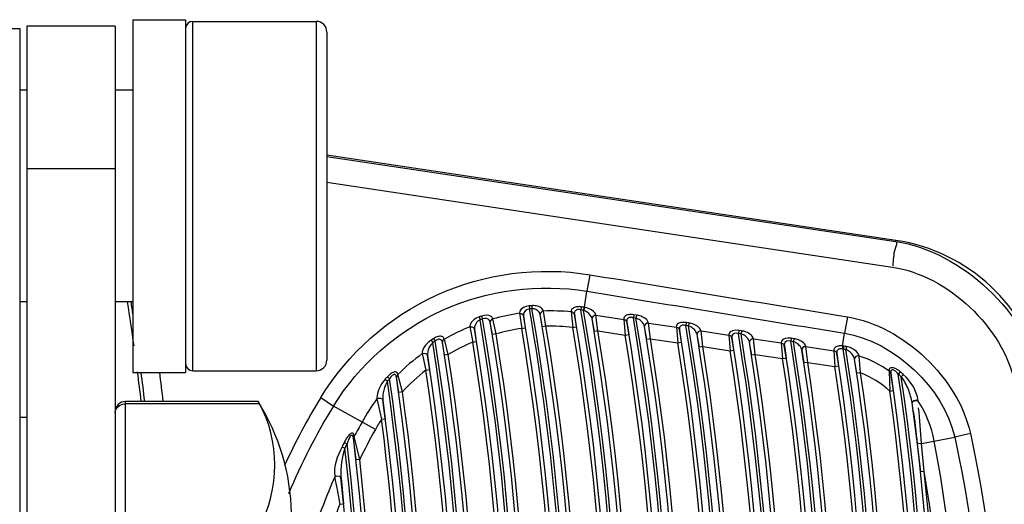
# Paper-space layout 'Sheet' of a CAD drawing. Header units: inches. Extents: x 0.2 to 10.8, y 0.2 to 8.3.
# Tile 467 of 545: x 10.0374 to 10.149, y 4.5103 to 4.5652. Entities that reach past the tile are written whole.
import ezdxf

# ---------------------------------------------------------------- set-up
doc = ezdxf.new("R2010")
doc.units = ezdxf.units.IN
doc.header["$MEASUREMENT"] = 0
doc.layers.get('0').update_dxf_attribs({"lineweight": 5})
doc.layers.add('02___PRT_ALL_AXES', color=7, linetype='Continuous')

psp = doc.layouts.new('Sheet')

# ---------------------------------------------------------------- linework, layer by layer
at = {"color": 0, "linetype": 'ByBlock', "lineweight": -3}
for p, q in [((10.05701664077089, 4.525411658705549), (10.05701664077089, 4.565011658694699)), ((10.07101664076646, 4.565011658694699), (10.07101664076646, 4.525411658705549)), ((9.189416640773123, 4.564211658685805), (10.03741664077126, 4.564211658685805)), ((10.03741664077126, 4.564211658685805), (10.03741664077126, 4.340211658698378)), ((10.07221664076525, 4.563811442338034), (10.07221664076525, 4.52661187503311)), ((10.13668292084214, 4.540181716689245), (10.07221664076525, 4.549851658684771)), ((10.07221668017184, 4.549703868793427), (10.13666485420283, 4.540061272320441)), ((10.07221668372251, 4.546794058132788), (10.13630191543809, 4.537159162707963)), ((10.13666485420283, 4.540061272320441), (10.13668292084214, 4.540181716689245)), ((10.10200471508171, 4.536295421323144), (10.10167798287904, 4.534421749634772)), ((10.10140470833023, 4.53259991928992), (10.10167798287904, 4.534421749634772)), ((10.09512861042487, 4.532754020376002), (10.09516326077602, 4.532409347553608)), ((10.0954175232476, 4.532781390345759), (10.0954482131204, 4.532436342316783)), ((10.09655270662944, 4.532101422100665), (10.09641138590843, 4.53194796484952)), ((10.0967548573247, 4.532195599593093), (10.09654704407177, 4.532125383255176)), ((10.09703543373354, 4.530447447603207), (10.09676054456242, 4.532171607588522)), ((10.09988915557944, 4.532110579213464), (10.10005653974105, 4.53207062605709)), ((10.0998919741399, 4.532086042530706), (10.10007216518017, 4.530327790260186)), ((10.10102645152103, 4.532655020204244), (10.10098025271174, 4.532311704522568)), ((10.10132768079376, 4.532612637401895), (10.1012773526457, 4.532269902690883)), ((10.10140470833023, 4.53259991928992), (10.10132768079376, 4.532612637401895)), ((10.10140470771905, 4.53259991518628), (10.10132945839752, 4.532253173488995)), ((10.08946102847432, 4.531514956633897), (10.08957337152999, 4.531187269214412)), ((10.08974002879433, 4.531608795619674), (10.08984854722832, 4.531279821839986)), ((10.09098511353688, 4.529512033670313), (10.0907294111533, 4.530877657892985)), ((10.09137960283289, 4.529576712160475), (10.09103018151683, 4.531277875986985)), ((10.09403763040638, 4.531920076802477), (10.09429235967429, 4.530206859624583)), ((10.09448261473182, 4.53164515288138), (10.09468667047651, 4.530272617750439)), ((10.09640575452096, 4.531971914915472), (10.09637361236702, 4.53178149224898)), ((10.09664114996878, 4.530381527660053), (10.09637922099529, 4.531757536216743)), ((10.10025440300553, 4.531809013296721), (10.10046644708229, 4.530393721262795)), ((10.10227091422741, 4.531476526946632), (10.10225257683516, 4.531321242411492)), ((10.10252844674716, 4.529856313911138), (10.10225836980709, 4.531295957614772)), ((10.10270381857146, 4.531705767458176), (10.10585725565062, 4.531232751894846)), ((10.10292285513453, 4.5299214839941), (10.10270381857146, 4.531705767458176)), ((10.10585725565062, 4.531232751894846), (10.10601628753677, 4.529457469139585)), ((10.10620001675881, 4.530956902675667), (10.106410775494, 4.529522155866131)), ((10.1069849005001, 4.531764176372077), (10.10693351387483, 4.531421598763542)), ((10.10723193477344, 4.531376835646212), (10.10693351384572, 4.531421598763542)), ((10.10728332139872, 4.531719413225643), (10.1069849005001, 4.531764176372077)), ((10.10728332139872, 4.531719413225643), (10.10723193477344, 4.531376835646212)), ((10.11293563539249, 4.530871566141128), (10.11288424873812, 4.530528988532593)), ((10.11323486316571, 4.530826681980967), (10.11293563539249, 4.530871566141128)), ((10.13118127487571, 4.531521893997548), (10.13085454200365, 4.529662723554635)), ((10.08841435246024, 4.53038408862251), (10.0887478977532, 4.528647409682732)), ((10.08893896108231, 4.530128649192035), (10.0891425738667, 4.528710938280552)), ((10.09429235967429, 4.530206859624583), (10.09468667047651, 4.530272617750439)), ((10.09703543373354, 4.530447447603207), (10.09664114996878, 4.530381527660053)), ((10.10007216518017, 4.530327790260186), (10.10046644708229, 4.530393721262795)), ((10.10292285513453, 4.5299214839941), (10.10252844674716, 4.529856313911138)), ((10.10292285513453, 4.5299214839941), (10.10601628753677, 4.529457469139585)), ((10.10822199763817, 4.530584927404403), (10.10820325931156, 4.530429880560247)), ((10.10847413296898, 4.528965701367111), (10.10820896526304, 4.530404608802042)), ((10.1086546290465, 4.530813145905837), (10.11180685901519, 4.530340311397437)), ((10.10886874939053, 4.529029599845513), (10.1086546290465, 4.530813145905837)), ((10.11180685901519, 4.530340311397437), (10.11196102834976, 4.52856575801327)), ((10.11214983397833, 4.530063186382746), (10.11235572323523, 4.528629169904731)), ((10.11318347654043, 4.530484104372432), (10.11288424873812, 4.530528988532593)), ((10.11323486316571, 4.530826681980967), (10.11318347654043, 4.530484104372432)), ((10.11460240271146, 4.529920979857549), (10.11775342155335, 4.529448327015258)), ((10.1148116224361, 4.528138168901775), (10.11460240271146, 4.529920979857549)), ((10.11888333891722, 4.529979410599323), (10.11883195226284, 4.529636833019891)), ((10.11918335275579, 4.529934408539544), (10.11888333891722, 4.529979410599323)), ((10.11918335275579, 4.529934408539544), (10.11913196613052, 4.529591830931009)), ((10.08401440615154, 4.528882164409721), (10.08420141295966, 4.528590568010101)), ((10.08428456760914, 4.52905302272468), (10.08446787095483, 4.5287590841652)), ((10.08552519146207, 4.528985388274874), (10.08539499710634, 4.528891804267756)), ((10.08595398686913, 4.527231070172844), (10.08552519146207, 4.528985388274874)), ((10.0887478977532, 4.528647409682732), (10.0891425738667, 4.528710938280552)), ((10.09137960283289, 4.529576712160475), (10.09098511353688, 4.529512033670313)), ((10.10601628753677, 4.529457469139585), (10.106410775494, 4.529522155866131)), ((10.10886874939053, 4.529029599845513), (10.10847413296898, 4.528965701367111)), ((10.10886874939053, 4.529029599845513), (10.11196102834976, 4.52856575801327)), ((10.11417004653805, 4.529693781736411), (10.11415090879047, 4.529538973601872)), ((10.11441680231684, 4.528075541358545), (10.11415652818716, 4.529513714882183)), ((10.11775342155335, 4.529448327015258), (10.11790274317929, 4.527674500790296)), ((10.11809660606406, 4.529169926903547), (10.11829764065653, 4.527736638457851)), ((10.11913196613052, 4.529591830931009), (10.11883195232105, 4.529636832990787)), ((10.12011507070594, 4.528803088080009), (10.12009553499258, 4.528648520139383)), ((10.12054160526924, 4.52905455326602), (10.12036332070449, 4.529029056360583)), ((10.12054714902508, 4.529029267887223), (10.12369695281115, 4.528556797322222)), ((10.12075148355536, 4.527247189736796), (10.12054714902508, 4.529029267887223)), ((10.12482802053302, 4.52908770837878), (10.12477663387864, 4.528745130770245)), ((10.12507741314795, 4.528700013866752), (10.12477663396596, 4.528745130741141)), ((10.12512879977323, 4.529042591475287), (10.12482802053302, 4.52908770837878)), ((10.12512879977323, 4.529042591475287), (10.12507741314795, 4.528700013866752)), ((10.13063698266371, 4.528212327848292), (10.13085454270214, 4.529662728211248)), ((10.08555896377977, 4.527169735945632), (10.08530148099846, 4.528620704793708)), ((10.11196102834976, 4.52856575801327), (10.11235572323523, 4.528629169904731)), ((10.1148116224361, 4.528138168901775), (10.11441680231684, 4.528075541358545)), ((10.1148116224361, 4.528138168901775), (10.11790274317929, 4.527674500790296)), ((10.11790274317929, 4.527674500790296), (10.11829764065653, 4.527736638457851)), ((10.12035646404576, 4.527185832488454), (10.12010106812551, 4.528623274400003)), ((10.12369695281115, 4.528556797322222), (10.12384144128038, 4.526783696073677)), ((10.12404034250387, 4.528277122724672), (10.12423653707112, 4.526844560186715)), ((10.12629312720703, 4.526296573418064), (10.12604259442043, 4.527733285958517)), ((10.12648887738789, 4.528138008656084), (10.12631082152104, 4.528112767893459)), ((10.12648887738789, 4.528138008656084), (10.12963746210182, 4.527665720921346)), ((10.1266883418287, 4.526356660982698), (10.12648887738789, 4.528138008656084)), ((10.12963746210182, 4.527665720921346), (10.12977713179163, 4.525893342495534)), ((10.1306369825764, 4.528212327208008), (10.13062794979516, 4.527876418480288)), ((10.13071841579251, 4.52785316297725), (10.13062794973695, 4.527876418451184)), ((10.13077334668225, 4.528195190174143), (10.13063698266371, 4.528212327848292)), ((10.13077334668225, 4.528195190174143), (10.13071841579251, 4.52785316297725)), ((10.13108410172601, 4.528141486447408), (10.1310210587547, 4.527800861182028)), ((10.08301835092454, 4.527353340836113), (10.08343739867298, 4.525491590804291)), ((10.08361970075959, 4.527136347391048), (10.08383277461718, 4.525550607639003)), ((10.08595398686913, 4.527231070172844), (10.08555896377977, 4.527169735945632)), ((10.12075148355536, 4.527247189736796), (10.12035646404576, 4.527185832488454)), ((10.12075148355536, 4.527247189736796), (10.12384144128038, 4.526783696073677)), ((10.12384144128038, 4.526783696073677), (10.12423653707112, 4.526844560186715)), ((10.12998105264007, 4.527384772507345), (10.1301724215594, 4.52595293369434)), ((10.13226994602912, 4.525116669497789), (10.13200632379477, 4.526679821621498)), ((10.13266541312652, 4.525175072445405), (10.13250716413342, 4.527070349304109)), ((10.08343739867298, 4.525491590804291), (10.08383277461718, 4.525550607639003)), ((10.1266883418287, 4.526356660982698), (10.12629312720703, 4.526296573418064)), ((10.1266883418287, 4.526356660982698), (10.12977713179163, 4.525893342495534)), ((10.12977713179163, 4.525893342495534), (10.1301724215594, 4.52595293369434)), ((10.13592257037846, 4.525397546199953), (10.13611863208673, 4.525172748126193)), ((10.13592628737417, 4.525365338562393), (10.13598381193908, 4.523100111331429)), ((10.07880832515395, 4.524443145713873), (10.07906669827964, 4.524212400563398)), ((10.07906852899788, 4.524730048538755), (10.07932333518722, 4.524495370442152)), ((10.08025801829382, 4.524969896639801), (10.08010768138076, 4.524667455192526)), ((10.08038125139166, 4.52295015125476), (10.08010768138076, 4.524667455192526)), ((10.08077716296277, 4.523005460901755), (10.08025801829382, 4.524969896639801)), ((10.13266541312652, 4.525175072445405), (10.13226994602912, 4.525116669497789)), ((10.13612187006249, 4.525140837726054), (10.13637968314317, 4.52315570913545)), ((10.13717197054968, 4.525281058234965), (10.13695000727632, 4.525015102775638)), ((10.13752144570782, 4.524978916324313), (10.13729035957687, 4.524720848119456)), ((10.13598381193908, 4.523100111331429), (10.13637968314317, 4.52315570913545)), ((10.07151532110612, 4.522361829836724), (10.07295783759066, 4.521399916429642)), ((10.07788503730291, 4.522210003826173), (10.07841168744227, 4.519921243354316)), ((10.07855979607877, 4.522058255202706), (10.07880817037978, 4.519972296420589)), ((10.08077716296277, 4.523005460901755), (10.08038125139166, 4.52295015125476)), ((10.13920964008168, 4.52195485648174), (10.13919940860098, 4.522014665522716)), ((10.06441498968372, 4.521924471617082), (10.04941664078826, 4.521924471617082)), ((10.04941664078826, 4.462498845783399), (10.04941664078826, 4.521924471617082)), ((10.06457116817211, 4.521656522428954), (10.04941664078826, 4.521656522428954)), ((10.06441498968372, 4.521924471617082), (10.06457116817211, 4.521656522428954)), ((10.07770926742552, 4.518747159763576), (10.07295783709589, 4.52139991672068)), ((10.13852317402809, 4.521712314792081), (10.1385137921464, 4.521770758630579)), ((10.03821664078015, 4.520115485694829), (10.03741664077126, 4.520115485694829)), ((10.07841168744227, 4.519921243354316), (10.07880817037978, 4.519972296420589)), ((10.07531259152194, 4.518010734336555), (10.07522230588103, 4.51780150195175)), ((10.07554068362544, 4.515318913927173), (10.0752285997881, 4.517761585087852)), ((10.07593796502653, 4.515363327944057), (10.07531882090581, 4.517970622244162)), ((10.13958369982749, 4.517159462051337), (10.14334011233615, 4.517870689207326)), ((10.14511172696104, 4.51829837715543), (10.14334011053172, 4.517870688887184)), ((10.07394093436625, 4.516796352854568), (10.07425120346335, 4.516642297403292)), ((10.07418806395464, 4.517289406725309), (10.07449716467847, 4.517133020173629)), ((10.13958370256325, 4.517159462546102), (10.13913498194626, 4.517102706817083)), ((10.13949244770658, 4.513930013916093), (10.13913498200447, 4.517102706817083)), ((10.13988994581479, 4.513972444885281), (10.13958369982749, 4.517159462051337)), ((10.07593796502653, 4.515363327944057), (10.07554068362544, 4.515318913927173)), ((10.07381746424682, 4.513268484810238), (10.07408311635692, 4.51029994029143)), ((10.13988994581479, 4.513972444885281), (10.13949244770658, 4.513930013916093)), ((10.07368509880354, 4.510262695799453), (10.07408311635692, 4.51029994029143))]:
    psp.add_line(p, q, dxfattribs=at)
for points in [[(10.09512861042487, 4.532754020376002), (10.09479483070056, 4.532690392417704), (10.09449073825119, 4.532569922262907), (10.09423997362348, 4.532395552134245), (10.09407675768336, 4.532178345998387), (10.09403499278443, 4.531944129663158)], [(10.09516326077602, 4.532409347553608), (10.09494459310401, 4.532365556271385), (10.09474871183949, 4.53226390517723), (10.09459126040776, 4.532105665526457), (10.09449460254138, 4.531899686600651), (10.09447995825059, 4.531669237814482)], [(10.09675485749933, 4.532195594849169), (10.09669854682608, 4.532329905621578), (10.09660762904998, 4.532444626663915), (10.09649323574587, 4.532540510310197), (10.09636350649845, 4.532618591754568), (10.09622454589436, 4.532680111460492), (10.0960808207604, 4.532726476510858), (10.09593649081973, 4.532758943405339), (10.09579586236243, 4.532778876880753), (10.09566224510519, 4.532788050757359), (10.09553654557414, 4.532788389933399), (10.0954175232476, 4.532781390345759)], [(10.09637360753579, 4.531781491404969), (10.09632854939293, 4.531917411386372), (10.09626148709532, 4.532035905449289), (10.09617979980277, 4.532137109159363), (10.09608884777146, 4.532221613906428), (10.09599264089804, 4.532290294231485), (10.09589409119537, 4.532344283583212), (10.09579590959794, 4.53238458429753), (10.09570089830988, 4.532412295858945), (10.09561117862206, 4.53242897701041), (10.09552725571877, 4.532436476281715), (10.0954482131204, 4.532436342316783)], [(10.10102645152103, 4.532655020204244), (10.10089905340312, 4.532668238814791), (10.10078154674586, 4.532673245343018), (10.10067096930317, 4.532671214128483), (10.10056427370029, 4.532662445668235), (10.10045925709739, 4.532646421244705), (10.10035492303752, 4.532621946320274), (10.10025160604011, 4.532587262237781), (10.10015214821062, 4.532540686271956), (10.10006134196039, 4.532481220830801), (10.0999844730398, 4.532408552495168), (10.09992650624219, 4.532322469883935), (10.09989278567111, 4.532223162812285), (10.09988915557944, 4.532110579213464)], [(10.10005932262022, 4.532046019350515), (10.1001884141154, 4.531947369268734), (10.10025440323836, 4.531809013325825)], [(10.10098025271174, 4.532311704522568), (10.10089451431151, 4.532331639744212), (10.10081583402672, 4.532342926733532), (10.10074216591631, 4.532346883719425), (10.10067145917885, 4.532343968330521), (10.10060227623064, 4.53233378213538), (10.10053402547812, 4.532315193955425), (10.10046702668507, 4.532286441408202), (10.10040326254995, 4.532245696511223), (10.10034598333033, 4.532191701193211), (10.10029873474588, 4.532123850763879), (10.10026483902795, 4.53204165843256), (10.10024784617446, 4.531945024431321), (10.10025164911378, 4.531833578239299)], [(10.10225257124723, 4.531321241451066), (10.10218355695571, 4.531518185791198), (10.10205622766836, 4.531723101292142), (10.10189020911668, 4.531906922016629), (10.10170604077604, 4.532057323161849), (10.10151604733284, 4.532172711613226), (10.10132945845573, 4.532253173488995)], [(10.10269801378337, 4.531731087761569), (10.10261175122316, 4.531925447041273), (10.10243953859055, 4.532123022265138), (10.10220824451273, 4.532295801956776), (10.10194735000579, 4.532432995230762), (10.1016749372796, 4.532534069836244), (10.10140470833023, 4.53259991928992)], [(10.08946102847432, 4.531514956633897), (10.08914230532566, 4.531374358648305), (10.08884677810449, 4.531176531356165), (10.08860389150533, 4.530931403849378), (10.08844938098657, 4.530662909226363), (10.08841176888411, 4.530409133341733)], [(10.08957337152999, 4.531187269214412), (10.08936921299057, 4.531067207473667), (10.08918337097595, 4.530889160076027), (10.0890350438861, 4.530660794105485), (10.08894703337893, 4.530403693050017), (10.08893627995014, 4.530153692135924)], [(10.09102472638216, 4.531301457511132), (10.09090689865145, 4.531504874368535), (10.09068440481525, 4.531639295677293), (10.09039765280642, 4.531698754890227), (10.09007780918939, 4.531687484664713), (10.08974002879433, 4.531608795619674)], [(10.09072394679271, 4.530901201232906), (10.09063357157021, 4.53110919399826), (10.09047733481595, 4.531254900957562), (10.09028247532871, 4.531330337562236), (10.09006961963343, 4.531337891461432), (10.08984854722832, 4.531279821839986)], [(10.09102472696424, 4.531301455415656), (10.09085468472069, 4.531214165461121), (10.09074598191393, 4.531069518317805), (10.09072393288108, 4.5309011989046)], [(10.09403763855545, 4.531920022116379), (10.0942379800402, 4.531903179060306), (10.09440012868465, 4.531803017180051), (10.09448261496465, 4.531645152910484)], [(10.10270381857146, 4.531705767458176), (10.10252487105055, 4.53167953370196), (10.10237206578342, 4.531588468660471), (10.10227671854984, 4.531451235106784)], [(10.1069849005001, 4.531764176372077), (10.10684789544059, 4.531780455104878), (10.10672174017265, 4.531787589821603), (10.10660288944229, 4.531786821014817), (10.10648793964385, 4.531778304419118), (10.10637477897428, 4.531761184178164), (10.10626275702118, 4.531733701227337), (10.10615369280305, 4.531693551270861), (10.10605241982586, 4.531638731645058), (10.10596539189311, 4.531568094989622), (10.10589905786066, 4.531481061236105), (10.10585989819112, 4.531377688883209), (10.1058545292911, 4.531257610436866)], [(10.10585724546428, 4.53123268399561), (10.10601651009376, 4.531188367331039), (10.10613802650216, 4.5310905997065), (10.10620001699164, 4.530956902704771)], [(10.10693351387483, 4.531421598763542), (10.10683998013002, 4.531445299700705), (10.10675428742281, 4.531459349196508), (10.10667397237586, 4.531465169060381), (10.1065967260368, 4.531463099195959), (10.10652116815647, 4.531452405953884), (10.10644695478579, 4.531431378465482), (10.10637543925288, 4.531397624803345), (10.10631000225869, 4.531348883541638), (10.10625507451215, 4.531283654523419), (10.1062150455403, 4.531200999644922), (10.10619428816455, 4.531100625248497), (10.106197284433, 4.530981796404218)], [(10.10820325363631, 4.53042987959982), (10.10815312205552, 4.53058669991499), (10.10807892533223, 4.530728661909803), (10.1079915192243, 4.530853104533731), (10.10789629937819, 4.530962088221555), (10.10779686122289, 4.53105692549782), (10.10769588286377, 4.531138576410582), (10.10759563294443, 4.531207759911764), (10.10749814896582, 4.531265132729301), (10.10740491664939, 4.531311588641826), (10.10731637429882, 4.531348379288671), (10.10723193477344, 4.531376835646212)], [(10.10864891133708, 4.530838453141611), (10.10858712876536, 4.530993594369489), (10.10848840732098, 4.531131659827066), (10.10836867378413, 4.531250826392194), (10.10823610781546, 4.531353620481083), (10.10809614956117, 4.5314416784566), (10.10795284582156, 4.531516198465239), (10.10780961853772, 4.531578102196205), (10.10766954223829, 4.53162822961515), (10.10753488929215, 4.531667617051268), (10.10740640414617, 4.531697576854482), (10.10728332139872, 4.531719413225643)], [(10.11293563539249, 4.530871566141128), (10.11279864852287, 4.530887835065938), (10.11267252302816, 4.5308949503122), (10.11255370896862, 4.530894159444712), (10.11243879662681, 4.530885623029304), (10.11232566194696, 4.530868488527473), (10.11221364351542, 4.530840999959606), (10.1121045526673, 4.530800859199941), (10.11200320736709, 4.530746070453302), (10.11191603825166, 4.530675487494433), (10.11184947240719, 4.530588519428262), (10.11180998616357, 4.530485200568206), (10.11180421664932, 4.530365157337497)], [(10.08841437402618, 4.530384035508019), (10.08864305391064, 4.530398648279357), (10.08883941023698, 4.530303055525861), (10.08893896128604, 4.530128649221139)], [(10.1086546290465, 4.530813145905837), (10.10847590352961, 4.530787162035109), (10.10832319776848, 4.530696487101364), (10.10822771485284, 4.530559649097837)], [(10.11180684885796, 4.530340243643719), (10.11196644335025, 4.530295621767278), (10.11208806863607, 4.530197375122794), (10.11214983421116, 4.530063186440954)], [(10.11288424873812, 4.530528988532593), (10.11279079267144, 4.530552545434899), (10.11270517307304, 4.530566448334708), (10.11262492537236, 4.53057212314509), (10.11254773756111, 4.530569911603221), (10.11247222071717, 4.530559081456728), (10.11239802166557, 4.53053792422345), (10.11232648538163, 4.530504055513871), (10.11226097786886, 4.530455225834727), (10.11220591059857, 4.530389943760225), (10.11216565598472, 4.530307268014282), (10.11214458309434, 4.530206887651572), (10.11214718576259, 4.530088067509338)], [(10.11415090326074, 4.529538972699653), (10.11410142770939, 4.529695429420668), (10.11402796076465, 4.529836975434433), (10.11394110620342, 4.529961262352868), (10.11384632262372, 4.530070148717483), (10.113747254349, 4.530164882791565), (10.11364657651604, 4.530246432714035), (10.1135465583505, 4.530315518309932), (10.11344925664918, 4.530372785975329), (10.11335618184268, 4.530419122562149), (10.11326778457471, 4.530455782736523), (10.11318347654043, 4.530484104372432)], [(10.11459677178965, 4.529946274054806), (10.11453567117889, 4.530101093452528), (10.11443774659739, 4.530238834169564), (10.1143185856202, 4.530357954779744), (10.11418644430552, 4.530460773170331), (10.11404683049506, 4.530548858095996), (10.11390378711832, 4.530623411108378), (10.11376073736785, 4.530685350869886), (10.11362078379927, 4.530735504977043), (10.11348623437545, 4.530774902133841), (10.11335785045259, 4.53080485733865), (10.11323486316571, 4.530826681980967)], [(10.11460240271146, 4.529920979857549), (10.11442389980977, 4.529895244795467), (10.11427129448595, 4.529804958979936), (10.11417567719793, 4.529668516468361)], [(10.11888333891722, 4.529979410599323), (10.11849671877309, 4.530001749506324), (10.11817027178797, 4.529951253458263), (10.11791790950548, 4.529830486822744), (10.11777712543, 4.52965667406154), (10.1177508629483, 4.529473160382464)], [(10.12054160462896, 4.529054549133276), (10.12048118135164, 4.529209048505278), (10.12038404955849, 4.529346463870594), (10.12026545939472, 4.52946553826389), (10.12013374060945, 4.529568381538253), (10.11999446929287, 4.529656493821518), (10.11985168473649, 4.529731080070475), (10.11970881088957, 4.529793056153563), (10.1195689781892, 4.52984323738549), (10.11943453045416, 4.529882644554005), (10.1193062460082, 4.529912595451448), (10.11918335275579, 4.529934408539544)], [(10.08401440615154, 4.528882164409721), (10.08367843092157, 4.528622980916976), (10.08339474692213, 4.528318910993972), (10.08319872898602, 4.528029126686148), (10.0830802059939, 4.527775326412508), (10.08302283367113, 4.527559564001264), (10.08301565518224, 4.527381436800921)], [(10.08551983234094, 4.529010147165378), (10.08548392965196, 4.529109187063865), (10.08542769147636, 4.529186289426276), (10.08535584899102, 4.529243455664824), (10.08527291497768, 4.529282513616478), (10.08518404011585, 4.529305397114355), (10.08509297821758, 4.529314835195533), (10.0850006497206, 4.529313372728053), (10.08490592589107, 4.529302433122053), (10.0848057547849, 4.529281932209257), (10.08469564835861, 4.529249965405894), (10.08457102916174, 4.529202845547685), (10.08443148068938, 4.529137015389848), (10.08428456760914, 4.52905302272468)], [(10.08529603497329, 4.528645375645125), (10.08526650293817, 4.52874520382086), (10.08522460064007, 4.528824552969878), (10.08517337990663, 4.52888512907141), (10.08511575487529, 4.528928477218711), (10.08505505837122, 4.528956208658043), (10.08499365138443, 4.528970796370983), (10.08493200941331, 4.528974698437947), (10.08486929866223, 4.528969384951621), (10.08480348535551, 4.52895494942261), (10.08473167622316, 4.528929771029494), (10.08465100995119, 4.528890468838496), (10.08456139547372, 4.528833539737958), (10.08446787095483, 4.5287590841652)], [(10.08538958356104, 4.528916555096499), (10.08531050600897, 4.528787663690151), (10.08529603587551, 4.528645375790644)], [(10.11775341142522, 4.52944825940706), (10.11791333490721, 4.529403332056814), (10.11803506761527, 4.52930460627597), (10.11809660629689, 4.529169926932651)], [(10.11883195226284, 4.529636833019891), (10.11856973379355, 4.529679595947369), (10.1183519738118, 4.529647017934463), (10.11818787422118, 4.529540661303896), (10.11810202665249, 4.529375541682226), (10.11809404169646, 4.529194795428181)], [(10.12009552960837, 4.528648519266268), (10.12004670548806, 4.528804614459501), (10.11997396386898, 4.528945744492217), (10.11988765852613, 4.52906987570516), (10.11979330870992, 4.529178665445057), (10.11969460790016, 4.529273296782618), (10.11959422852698, 4.529354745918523), (10.11949444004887, 4.529423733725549), (10.11939731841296, 4.529480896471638), (10.11930439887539, 4.529527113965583), (10.11921614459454, 4.529563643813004), (10.11913196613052, 4.529591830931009)], [(10.12036886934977, 4.529003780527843), (10.12021636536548, 4.528913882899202), (10.12012061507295, 4.528777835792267)], [(10.12482802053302, 4.52908770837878), (10.12444279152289, 4.529110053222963), (10.12411697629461, 4.529060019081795), (10.12386420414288, 4.528939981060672), (10.12372179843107, 4.528766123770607), (10.12369447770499, 4.528581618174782)], [(10.12477663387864, 4.528745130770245), (10.12451550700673, 4.528787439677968), (10.12429821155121, 4.528754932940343), (10.12413376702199, 4.528649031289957), (10.12404668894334, 4.528483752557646), (10.12403786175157, 4.528301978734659)], [(10.12603714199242, 4.527758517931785), (10.12598896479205, 4.527914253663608), (10.12591694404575, 4.52805496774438), (10.12583118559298, 4.528178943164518), (10.12573726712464, 4.52828763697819), (10.12563893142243, 4.52838216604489), (10.12553884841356, 4.52846351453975), (10.12543928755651, 4.528532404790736), (10.1253423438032, 4.528589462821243), (10.12524957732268, 4.528635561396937), (10.12516146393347, 4.528671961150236), (10.12507741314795, 4.528700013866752)], [(10.12648341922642, 4.528163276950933), (10.12642366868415, 4.528317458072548), (10.1263273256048, 4.528454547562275), (10.12620930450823, 4.52857357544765), (10.1260780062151, 4.528676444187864), (10.12593907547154, 4.528764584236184), (10.12579654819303, 4.528839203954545), (10.12565384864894, 4.528901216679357), (10.12551413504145, 4.5289514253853), (10.12537978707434, 4.528990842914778), (10.12525160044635, 4.529020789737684), (10.12512879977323, 4.529042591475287)], [(10.08420141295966, 4.528590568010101), (10.08399137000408, 4.528354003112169), (10.0838185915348, 4.528069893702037), (10.08370354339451, 4.52779460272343), (10.083638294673, 4.527550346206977), (10.08361182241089, 4.527340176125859), (10.08361683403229, 4.5271643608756)], [(10.12369694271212, 4.528556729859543), (10.12385719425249, 4.528511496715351), (10.1239790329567, 4.528412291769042), (10.1240403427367, 4.52827712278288)], [(10.1263053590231, 4.52813803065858), (10.12615295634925, 4.528048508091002), (10.12605707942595, 4.527912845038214), (10.12603714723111, 4.527758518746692)], [(10.13063698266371, 4.528212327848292), (10.13052066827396, 4.528219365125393), (10.1304107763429, 4.528219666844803), (10.13030452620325, 4.528213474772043), (10.13020005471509, 4.528200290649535), (10.13009658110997, 4.528178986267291), (10.12999452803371, 4.528147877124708), (10.12989657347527, 4.528105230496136), (10.12980716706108, 4.52804978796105), (10.12973133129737, 4.527980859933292), (10.12967396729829, 4.527898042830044), (10.12964012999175, 4.527801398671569), (10.12963507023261, 4.527690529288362)], [(10.12963745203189, 4.527665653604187), (10.12979803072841, 4.527620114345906), (10.1299199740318, 4.527520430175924), (10.1299810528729, 4.527384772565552)], [(10.13062794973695, 4.527876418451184), (10.1305491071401, 4.527889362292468), (10.13047494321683, 4.527895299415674), (10.13040356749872, 4.527894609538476), (10.13033375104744, 4.527886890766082), (10.13026503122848, 4.527871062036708), (10.130197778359, 4.527845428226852), (10.13013387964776, 4.527808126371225), (10.13007639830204, 4.527757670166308), (10.13002876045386, 4.527693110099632), (10.12999429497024, 4.527613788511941), (10.12997640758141, 4.527519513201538), (10.12997865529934, 4.527409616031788)], [(10.13200067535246, 4.526706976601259), (10.13194783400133, 4.52688573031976), (10.13187155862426, 4.527047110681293), (10.13178230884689, 4.527190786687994), (10.13168605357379, 4.527317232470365), (10.13158668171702, 4.527427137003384), (10.13148620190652, 4.527521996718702), (10.13138632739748, 4.527602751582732), (10.13128890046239, 4.527669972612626), (10.13119539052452, 4.52772449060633), (10.13110628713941, 4.527767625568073), (10.1310210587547, 4.527800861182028)], [(10.13250114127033, 4.527097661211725), (10.13243277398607, 4.527275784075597), (10.13232758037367, 4.527434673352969), (10.13220147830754, 4.527574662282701), (10.13206357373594, 4.527696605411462), (10.13191981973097, 4.527801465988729), (10.13177335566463, 4.527890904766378), (10.13162684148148, 4.527965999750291), (10.13148311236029, 4.52802746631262), (10.13134445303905, 4.528076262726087), (10.13121168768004, 4.52811377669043), (10.13108410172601, 4.528141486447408)], [(10.0830183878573, 4.527353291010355), (10.08320420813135, 4.527406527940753), (10.08339487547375, 4.527381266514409), (10.08354524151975, 4.527283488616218), (10.08361970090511, 4.527136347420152)], [(10.13250114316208, 4.527097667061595), (10.13230959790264, 4.527089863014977), (10.1321380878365, 4.527007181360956), (10.13202647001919, 4.526868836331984), (10.13200068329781, 4.52670697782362)], [(10.13717197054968, 4.525281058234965), (10.13704254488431, 4.525383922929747), (10.13691892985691, 4.525472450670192), (10.13680169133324, 4.525547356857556), (10.13669253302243, 4.52560873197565), (10.13659270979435, 4.525657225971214), (10.13650134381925, 4.525694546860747), (10.13641487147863, 4.525722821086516), (10.13632965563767, 4.525742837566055), (10.13624460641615, 4.525753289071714), (10.13616202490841, 4.525751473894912), (10.13608547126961, 4.525734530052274), (10.13601910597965, 4.525700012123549), (10.13596744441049, 4.525646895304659), (10.13593391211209, 4.525576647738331), (10.13591935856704, 4.525492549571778), (10.13592257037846, 4.525397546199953)], [(10.13695000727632, 4.525015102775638), (10.13686024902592, 4.525120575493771), (10.13677490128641, 4.525211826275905), (10.13669431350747, 4.5252895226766), (10.13661961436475, 4.525353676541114), (10.13655161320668, 4.52540486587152), (10.13648966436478, 4.525444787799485), (10.13643132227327, 4.525475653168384), (10.13637414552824, 4.525498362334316), (10.13631746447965, 4.525511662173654), (10.13626291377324, 4.525512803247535), (10.13621296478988, 4.52549883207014), (10.13617046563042, 4.525467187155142), (10.13613843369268, 4.525416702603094), (10.13611906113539, 4.525348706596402), (10.13611276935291, 4.525266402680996), (10.13611863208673, 4.525172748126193)], [(10.07880832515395, 4.524443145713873), (10.07862938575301, 4.524225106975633), (10.07845550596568, 4.523975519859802), (10.07828968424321, 4.523693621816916), (10.07814070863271, 4.523387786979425), (10.07802410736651, 4.523089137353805), (10.0779457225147, 4.522825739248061), (10.07789950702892, 4.522600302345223), (10.07787936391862, 4.522407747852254), (10.07788182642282, 4.522246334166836)], [(10.07906669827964, 4.524212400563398), (10.07895801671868, 4.524006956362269), (10.07885427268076, 4.523770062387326), (10.07875749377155, 4.523500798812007), (10.07867311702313, 4.523206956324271), (10.07860996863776, 4.522918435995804), (10.07857057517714, 4.522662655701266), (10.07855078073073, 4.522442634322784), (10.07854677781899, 4.522253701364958), (10.07855634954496, 4.522094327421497)], [(10.08025253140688, 4.524998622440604), (10.08023027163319, 4.525078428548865), (10.08019808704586, 4.52514288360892), (10.08015759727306, 4.525192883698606), (10.08011115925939, 4.525229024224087), (10.08006107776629, 4.525252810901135), (10.08000764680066, 4.52526644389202), (10.07994878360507, 4.525271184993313), (10.07988181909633, 4.525266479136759), (10.07980545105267, 4.525250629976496), (10.07971944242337, 4.525221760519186), (10.07962421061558, 4.525178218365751), (10.07952072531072, 4.525118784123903), (10.07941061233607, 4.525042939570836), (10.0792964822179, 4.524951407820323), (10.07918151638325, 4.524846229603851), (10.07906852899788, 4.524730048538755)], [(10.08010203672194, 4.524695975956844), (10.08008299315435, 4.524775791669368), (10.08005810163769, 4.52484102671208), (10.08002839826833, 4.524892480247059), (10.07999542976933, 4.524930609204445), (10.07996066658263, 4.524956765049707), (10.07992419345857, 4.524973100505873), (10.07988454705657, 4.52498097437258), (10.07983996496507, 4.524979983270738), (10.0797896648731, 4.524968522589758), (10.07973358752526, 4.524944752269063), (10.07967209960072, 4.524907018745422), (10.07960591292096, 4.524854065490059), (10.07953614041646, 4.524785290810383), (10.07946448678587, 4.524701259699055), (10.07939297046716, 4.524603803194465), (10.07932333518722, 4.524495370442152)], [(10.07788508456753, 4.522209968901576), (10.07807733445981, 4.522296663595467), (10.07829546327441, 4.522295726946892), (10.07847412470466, 4.522207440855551), (10.07855979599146, 4.522058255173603)], [(10.13903857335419, 4.522058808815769), (10.13884775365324, 4.522048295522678), (10.13867144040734, 4.521985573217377), (10.13855074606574, 4.521885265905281), (10.13851381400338, 4.521770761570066)], [(10.13920964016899, 4.521954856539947), (10.13904894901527, 4.521998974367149), (10.1388579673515, 4.521988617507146), (10.13868132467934, 4.521926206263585)], [(10.04821664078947, 4.5206172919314), (10.04827537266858, 4.52093843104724), (10.04844581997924, 4.521228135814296), (10.04871129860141, 4.521458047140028), (10.04904582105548, 4.521605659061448), (10.04941664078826, 4.521656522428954)], [(10.07531259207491, 4.518010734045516), (10.07529686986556, 4.518089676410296), (10.07527682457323, 4.518155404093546), (10.07525296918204, 4.518209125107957), (10.07522425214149, 4.518253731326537), (10.07518792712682, 4.518290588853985), (10.07514120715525, 4.518316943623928), (10.07508230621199, 4.51832730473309), (10.07501056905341, 4.518315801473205), (10.07492699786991, 4.518277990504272), (10.07483594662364, 4.518213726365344), (10.07474485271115, 4.51812977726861), (10.07465691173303, 4.518032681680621), (10.0745682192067, 4.517920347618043), (10.07447577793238, 4.517788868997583), (10.07438073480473, 4.517638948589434), (10.07428466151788, 4.517472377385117), (10.07418806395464, 4.517289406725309)], [(10.07522230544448, 4.517801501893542), (10.07520854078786, 4.517880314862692), (10.07519240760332, 4.517946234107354), (10.07517420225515, 4.518000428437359), (10.07515310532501, 4.518045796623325), (10.07512722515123, 4.518083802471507), (10.07509480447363, 4.518111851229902), (10.07505487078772, 4.518124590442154), (10.07500721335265, 4.518116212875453), (10.07495267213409, 4.518082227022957), (10.07489421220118, 4.518022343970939), (10.07483656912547, 4.517943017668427), (10.07478155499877, 4.517850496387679), (10.07472663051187, 4.517742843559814), (10.07466996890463, 4.517616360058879), (10.07461229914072, 4.517471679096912), (10.07455459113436, 4.517310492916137), (10.07449716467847, 4.517133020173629)], [(10.07310258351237, 4.51336618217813), (10.07325013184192, 4.513448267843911), (10.07343592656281, 4.513480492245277), (10.07361810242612, 4.51345559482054), (10.07375560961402, 4.513379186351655), (10.07381746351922, 4.513268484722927)]]:
    psp.add_lwpolyline(points, dxfattribs=at)
for centre, radius, start, end in [((10.05701664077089, 4.564211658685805), 0.0008000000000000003, 90, 180), ((10.07101664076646, 4.56381165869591), 0.0012, 0, 90), ((10.13371611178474, 4.520402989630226), 0.02, 12.1466566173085, 81.46923420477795), ((9.733416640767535, 4.48421165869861), 0.3200000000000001, 7.904366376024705, 8.808210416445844), ((9.733816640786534, 4.48421165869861), 0.3200000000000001, 8.536532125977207, 8.808233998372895), ((10.09765630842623, 4.507610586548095), 0.0252701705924, 95.08272541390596, 95.74072223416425), ((10.09765630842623, 4.507610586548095), 0.0249237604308, 95.08272541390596, 95.74072223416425), ((9.818487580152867, 4.48421165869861), 0.2808423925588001, 350.1180772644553, 9.881922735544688), ((9.82048758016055, 4.48421165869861), 0.2791576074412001, 350.0522084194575, 9.947791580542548), ((10.09765630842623, 4.507610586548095), 0.02457735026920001, 84.78090507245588, 92.08870580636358), ((10.09765630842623, 4.507610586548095), 0.0249237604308, 81.64622661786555, 82.3359438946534), ((9.824287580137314, 4.48421165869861), 0.2808423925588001, 350.1382973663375, 9.861702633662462), ((10.09765630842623, 4.507610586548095), 0.0252701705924, 81.64622661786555, 82.3359438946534), ((9.826287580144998, 4.48421165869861), 0.2791576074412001, 350.0868889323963, 9.913111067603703), ((10.09765630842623, 4.507610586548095), 0.0252701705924, 108.2561521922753, 108.9235630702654), ((10.09765630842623, 4.507610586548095), 0.0249237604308, 108.2561495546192, 108.9235634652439), ((9.812687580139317, 4.48421165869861), 0.2808423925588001, 350.3710566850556, 9.628943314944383), ((9.814687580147, 4.48421165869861), 0.2791576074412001, 350.2931138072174, 9.706886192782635), ((9.814687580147, 4.48421165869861), 0.2799571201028, 350.3997002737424, 9.600299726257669), ((10.09765630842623, 4.507610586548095), 0.02457735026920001, 98.46679947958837, 105.6406434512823), ((9.818487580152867, 4.48421165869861), 0.2800428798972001, 350.2432623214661, 9.756737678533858), ((9.82048758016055, 4.48421165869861), 0.2799571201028, 350.2169321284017, 9.783067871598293), ((9.824287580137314, 4.48421165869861), 0.2800428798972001, 350.2091435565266, 9.790856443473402), ((9.826287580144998, 4.48421165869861), 0.2799571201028, 350.3125027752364, 9.687497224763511), ((9.830087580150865, 4.48421165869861), 0.2800428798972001, 350.3859440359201, 9.614055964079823), ((9.830087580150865, 4.48421165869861), 0.2808423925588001, 350.3225637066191, 9.67743629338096), ((9.832087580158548, 4.48421165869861), 0.2791576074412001, 350.2729124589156, 9.727087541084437), ((10.09765630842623, 4.507610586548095), 0.02457735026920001, 112.0883268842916, 119.5767696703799), ((9.812687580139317, 4.48421165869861), 0.2800428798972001, 350.5577411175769, 9.44225888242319), ((10.09765630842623, 4.507610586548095), 0.0228452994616, 98.46753874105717, 105.9470107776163), ((9.818487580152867, 4.48421165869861), 0.27961372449, 350.5320714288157, 9.467928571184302), ((10.09765630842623, 4.507610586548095), 0.0228452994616, 83.92970583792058, 91.55733898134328), ((9.82048758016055, 4.48421165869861), 0.2803862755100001, 350.5085554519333, 9.491444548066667), ((9.824287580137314, 4.48421165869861), 0.27961372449, 350.5069484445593, 9.49305155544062), ((9.826287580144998, 4.48421165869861), 0.2803862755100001, 350.6175087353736, 9.38249126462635), ((9.832087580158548, 4.48421165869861), 0.2799571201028, 350.4975164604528, 9.502483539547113), ((9.835887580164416, 4.48421165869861), 0.2800428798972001, 350.5713522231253, 9.42864777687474), ((9.835887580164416, 4.48421165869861), 0.2808423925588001, 350.5072468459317, 9.492753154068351), ((9.837887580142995, 4.48421165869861), 0.2791576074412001, 350.4587623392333, 9.541237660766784), ((10.09765630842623, 4.507610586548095), 0.0252701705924, 121.9481220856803, 122.6728913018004), ((10.09765630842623, 4.507610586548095), 0.0249237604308, 121.9481220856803, 122.6728909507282), ((9.808887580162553, 4.48421165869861), 0.2791576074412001, 350.8175945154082, 9.182405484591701), ((9.808887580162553, 4.48421165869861), 0.2799571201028, 350.8676149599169, 9.132385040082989), ((10.09765630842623, 4.507610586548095), 0.0228452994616, 112.9510781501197, 120.8132828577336), ((9.812687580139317, 4.48421165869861), 0.27961372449, 350.8558813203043, 9.144118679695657), ((9.814687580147, 4.48421165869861), 0.2803862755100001, 350.6889092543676, 9.311090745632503), ((9.830087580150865, 4.48421165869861), 0.27961372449, 350.6877149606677, 9.312285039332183), ((9.832087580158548, 4.48421165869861), 0.2803862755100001, 350.8021838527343, 9.197816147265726), ((9.837887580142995, 4.48421165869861), 0.2799571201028, 350.6823359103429, 9.317664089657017), ((9.841687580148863, 4.48421165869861), 0.2800428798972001, 350.7565657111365, 9.243434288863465), ((9.841687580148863, 4.48421165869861), 0.2808423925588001, 350.6917366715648, 9.308263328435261), ((9.843687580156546, 4.48421165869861), 0.2791576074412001, 350.6444159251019, 9.355584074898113), ((9.843687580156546, 4.48421165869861), 0.2799571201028, 350.866963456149, 9.133036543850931), ((9.847487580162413, 4.48421165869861), 0.2808423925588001, 350.8760355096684, 9.1239644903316), ((9.849487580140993, 4.48421165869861), 0.2791576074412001, 350.8298758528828, 9.170124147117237), ((9.80688758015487, 4.48421165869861), 0.2808423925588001, 350.9079710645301, 9.09202893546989), ((9.835887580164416, 4.48421165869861), 0.27961372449, 350.8728274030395, 9.127172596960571), ((9.837887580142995, 4.48421165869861), 0.2803862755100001, 350.9866689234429, 9.013331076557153), ((9.841687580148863, 4.48421165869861), 0.27961372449, 351.0577496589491, 8.942250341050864), ((9.847487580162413, 4.48421165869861), 0.2800428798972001, 350.9415877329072, 9.058412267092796), ((9.849487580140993, 4.48421165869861), 0.2799571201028, 351.0514017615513, 8.948598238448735), ((9.85328758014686, 4.48421165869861), 0.2808423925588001, 351.060293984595, 8.93970601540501), ((10.12866907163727, 4.515092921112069), 0.0129237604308, 79.51434331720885, 80.87599116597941), ((10.12866907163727, 4.515092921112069), 0.0132701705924, 79.51434331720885, 80.87599116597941), ((9.855287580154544, 4.48421165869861), 0.2791576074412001, 351.016762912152, 8.983237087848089), ((10.07101664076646, 4.526611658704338), 0.0012, 270, 0), ((10.09765630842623, 4.507610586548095), 0.02457735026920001, 126.5545099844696, 135.064256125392), ((9.80688758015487, 4.48421165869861), 0.2800428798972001, 351.1772031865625, 8.822796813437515), ((9.808887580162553, 4.48421165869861), 0.2803862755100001, 351.17429986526, 8.825700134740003), ((9.843687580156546, 4.48421165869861), 0.2803862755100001, 351.1709665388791, 8.829033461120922), ((9.847487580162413, 4.48421165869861), 0.27961372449, 351.242484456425, 8.757515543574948), ((9.85328758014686, 4.48421165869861), 0.2800428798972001, 351.1264204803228, 8.873579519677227), ((9.855287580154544, 4.48421165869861), 0.2799571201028, 351.269196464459, 8.730803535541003), ((10.12866907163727, 4.515092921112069), 0.0125773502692, 54.75971403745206, 72.23226592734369), ((10.05701664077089, 4.526211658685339), 0.0008000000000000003, 180, 270), ((10.09765630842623, 4.507610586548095), 0.0228452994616, 128.4915929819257, 137.6331578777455), ((9.80688758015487, 4.48421165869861), 0.27961372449, 351.5102778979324, 8.48972210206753), ((9.849487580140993, 4.48421165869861), 0.2803862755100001, 351.3550789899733, 8.644921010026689), ((9.85328758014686, 4.48421165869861), 0.27961372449, 351.4270334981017, 8.572966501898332), ((9.733416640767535, 4.48421165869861), 0.3200000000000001, 6.771944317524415, 7.371841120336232), ((9.733816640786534, 4.48421165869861), 0.3200000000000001, 6.769695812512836, 7.362889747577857), ((9.731771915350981, 4.484194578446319), 0.3241155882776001, 6.688586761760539, 7.274505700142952), ((10.09765630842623, 4.507610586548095), 0.0252701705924, 137.3547328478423, 138.2329307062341), ((10.09765630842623, 4.507610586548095), 0.0249237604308, 137.3547328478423, 138.2329304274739), ((9.801087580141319, 4.48421165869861), 0.2808423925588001, 351.8114415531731, 8.188558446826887), ((9.803087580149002, 4.48421165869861), 0.2791576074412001, 351.7029908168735, 8.29700918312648), ((9.803087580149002, 4.48421165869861), 0.2799571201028, 351.6853623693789, 8.314637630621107), ((9.855287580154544, 4.48421165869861), 0.2803862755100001, 351.5992278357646, 8.400772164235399), ((10.12866907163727, 4.515092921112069), 0.0108452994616, 47.5876293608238, 68.3777217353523), ((9.859087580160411, 4.48421165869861), 0.2800428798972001, 351.5893327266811, 8.410667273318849), ((9.859087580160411, 4.48421165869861), 0.2808423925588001, 351.6459573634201, 8.354042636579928), ((10.12866907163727, 4.515092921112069), 0.0129237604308, 48.15727428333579, 50.1520237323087), ((10.12866907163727, 4.515092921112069), 0.0132701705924, 48.15727459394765, 50.15202341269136), ((9.86108758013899, 4.48421165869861), 0.2791576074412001, 351.656220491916, 8.343779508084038), ((9.859087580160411, 4.48421165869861), 0.27961372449, 352.0054332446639, 7.994566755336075), ((10.13498289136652, 4.483675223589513), 0.07432890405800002, 148.6356374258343, 155.3640965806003), ((10.09765630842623, 4.507610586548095), 0.02457735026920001, 143.5572573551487, 150.825069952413), ((9.801087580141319, 4.48421165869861), 0.2800428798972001, 352.2255050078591, 7.774494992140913), ((9.803087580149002, 4.48421165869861), 0.2803862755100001, 352.0471335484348, 7.952866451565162), ((10.12866907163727, 4.515092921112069), 0.0125773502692, 10.72128860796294, 33.06422395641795), ((10.04941664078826, 4.520724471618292), 0.0012, 90, 180), ((10.04352499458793, 4.508750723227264), 0.02469695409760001, 1.187913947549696, 32.23654637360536), ((10.13451865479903, 4.483680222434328), 0.07219771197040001, 148.5032635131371, 157.3726875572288), ((9.86108758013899, 4.48421165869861), 0.2799571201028, 352.2899394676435, 7.710060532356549), ((10.09765630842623, 4.507610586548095), 0.0228452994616, 147.3932212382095, 150.825069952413), ((9.801087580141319, 4.48421165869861), 0.27961372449, 352.6626939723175, 7.337306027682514), ((10.13956681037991, 4.48421165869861), 0.07257735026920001, 150.825069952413, 152.2804184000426), ((10.13956681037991, 4.48421165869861), 0.07084529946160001, 150.825069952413, 153.9143662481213), ((9.797287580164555, 4.48421165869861), 0.2799571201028, 353.1089305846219, 6.8910694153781), ((10.13956681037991, 4.48421165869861), 0.07327017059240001, 153.1633093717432, 153.5945882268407), ((10.13956681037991, 4.48421165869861), 0.07292376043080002, 153.1633093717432, 153.5945887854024), ((9.795287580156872, 4.48421165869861), 0.2808423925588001, 353.3689022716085, 6.631097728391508), ((9.797287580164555, 4.48421165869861), 0.2791576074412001, 353.2272849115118, 6.772715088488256), ((9.96556681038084, 4.48421165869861), 0.1785773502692, 349.2787113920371, 10.72128860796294), ((9.797287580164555, 4.48421165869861), 0.2803862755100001, 353.6211154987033, 6.378884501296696), ((10.13956681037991, 4.48421165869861), 0.07257735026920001, 156.3153481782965, 161.8259026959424), ((9.795287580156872, 4.48421165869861), 0.2800428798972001, 354.033789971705, 5.966210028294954), ((9.96556681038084, 4.48421165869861), 0.1768452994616, 350.3117563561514, 9.68824364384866), ((9.86108758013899, 4.48421165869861), 0.2803862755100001, 353.9070286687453, 6.092971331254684), ((10.13956681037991, 4.48421165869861), 0.07084529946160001, 158.4250984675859, 164.6569190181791)]:
    psp.add_arc(centre, radius, start, end, dxfattribs=at)
for points, knots in [([(10.13666485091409, 4.540061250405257), (10.13685003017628, 4.539867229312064), (10.13631941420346, 4.538785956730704), (10.13642114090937, 4.537965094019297), (10.13631793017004, 4.53732028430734)], [0, 0, 0, 0, 0.2911426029, 1, 1, 1, 1]), ([(10.07151532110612, 4.522361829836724), (10.07455220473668, 4.527344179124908), (10.08386630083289, 4.53565736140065), (10.09623405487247, 4.537237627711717), (10.10200471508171, 4.536295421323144)], [0, 0, 0, 0, 0.4994804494, 1, 1, 1, 1]), ([(10.07295783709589, 4.52139991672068), (10.07583067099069, 4.526073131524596), (10.08462470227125, 4.533849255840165), (10.09624989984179, 4.535309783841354), (10.10167798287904, 4.534421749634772)], [0, 0, 0, 0, 0.499334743, 1, 1, 1, 1]), ([(10.1385137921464, 4.521770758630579), (10.1384348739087, 4.522288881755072), (10.13814389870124, 4.523330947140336), (10.13762342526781, 4.524285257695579), (10.13729035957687, 4.524720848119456)], [0, 0, 0, 0, 0.488700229, 1, 1, 1, 1]), ([(10.07310263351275, 4.513366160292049), (10.07318544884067, 4.512885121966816), (10.07338007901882, 4.511850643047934), (10.07357904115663, 4.510817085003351), (10.07368509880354, 4.510262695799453)], [0, 0, 0, 0, 0.4637417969, 1, 1, 1, 1])]:
    psp.add_open_spline(points, degree=3, knots=knots, dxfattribs=at)
for points in [[(10.13666485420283, 4.540061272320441), (10.14411712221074, 4.538945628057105), (10.15156149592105, 4.531951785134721), (10.15314158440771, 4.524583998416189)], [(10.13630191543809, 4.537159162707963), (10.14256836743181, 4.536216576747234), (10.1488035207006, 4.530305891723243), (10.15012538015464, 4.524108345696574)], [(10.10200471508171, 4.536295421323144), (10.1117307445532, 4.534707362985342), (10.12145626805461, 4.533116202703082), (10.13118127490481, 4.531521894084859)], [(10.10167798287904, 4.534421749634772), (10.11140400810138, 4.532838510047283), (10.12112953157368, 4.531252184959), (10.13085454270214, 4.529662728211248)], [(10.13118127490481, 4.531521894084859), (10.13749934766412, 4.530486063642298), (10.14376422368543, 4.524557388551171), (10.14511172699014, 4.518298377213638)], [(10.13085454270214, 4.529662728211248), (10.1365027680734, 4.528730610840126), (10.14211513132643, 4.523462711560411), (10.14334011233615, 4.517870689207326)], [(10.13919940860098, 4.522014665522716), (10.13900745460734, 4.523132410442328), (10.13839765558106, 4.524258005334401), (10.13751596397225, 4.524971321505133)], [(10.06457116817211, 4.507800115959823), (10.06688122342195, 4.51179973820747), (10.06688122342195, 4.517656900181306), (10.06457116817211, 4.521656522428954)], [(10.13913498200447, 4.517102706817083), (10.13897683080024, 4.51843600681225), (10.13888567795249, 4.519784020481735), (10.13858892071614, 4.52109346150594)], [(10.13958369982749, 4.517159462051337), (10.13944686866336, 4.51850580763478), (10.13941604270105, 4.519862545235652), (10.13924918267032, 4.521205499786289)], [(10.14334011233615, 4.517870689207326), (10.14808194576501, 4.495938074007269), (10.1480819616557, 4.472485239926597), (10.14334011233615, 4.450552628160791)], [(10.14511172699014, 4.518298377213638), (10.14989415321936, 4.496082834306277), (10.14989417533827, 4.472340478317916), (10.14511172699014, 4.450124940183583)], [(10.07394093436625, 4.516796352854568), (10.07343177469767, 4.515770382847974), (10.07287969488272, 4.514572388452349), (10.07313558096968, 4.513455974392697)], [(10.07425120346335, 4.516642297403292), (10.07392826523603, 4.515572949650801), (10.07371836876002, 4.514432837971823), (10.07381357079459, 4.513319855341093)]]:
    psp.add_open_spline(points, degree=3, dxfattribs=at)
at = {"layer": '02___PRT_ALL_AXES', "color": 0, "linetype": 'ByBlock', "lineweight": -3}
for p, q in [((10.03821664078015, 4.564495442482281), (10.04821664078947, 4.564495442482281)), ((10.03821664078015, 4.564494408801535), (10.03821664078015, 4.332577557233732)), ((10.04821664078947, 4.564494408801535), (10.04821664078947, 4.332577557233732)), ((10.05021664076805, 4.565211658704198), (10.05621664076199, 4.565211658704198)), ((10.05021664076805, 4.565211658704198), (10.05021664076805, 4.525211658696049)), ((10.05621664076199, 4.565211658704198), (10.05621664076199, 4.525211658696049)), ((10.05701664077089, 4.565011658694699), (10.07101664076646, 4.565011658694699)), ((10.03821664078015, 4.557211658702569), (10.03741664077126, 4.557211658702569)), ((10.05021664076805, 4.557211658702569), (10.04821664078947, 4.557211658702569)), ((10.03821664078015, 4.548352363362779), (10.04821664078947, 4.548352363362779)), ((10.03821664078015, 4.533211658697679), (10.03741664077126, 4.533211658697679)), ((10.05021664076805, 4.533211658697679), (10.04821664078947, 4.533211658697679)), ((10.05701664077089, 4.525411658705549), (10.07101664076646, 4.525411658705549)), ((10.05021664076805, 4.525211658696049), (10.05621664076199, 4.525211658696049))]:
    psp.add_line(p, q, dxfattribs=at)

doc.saveas('drawing.dxf')
